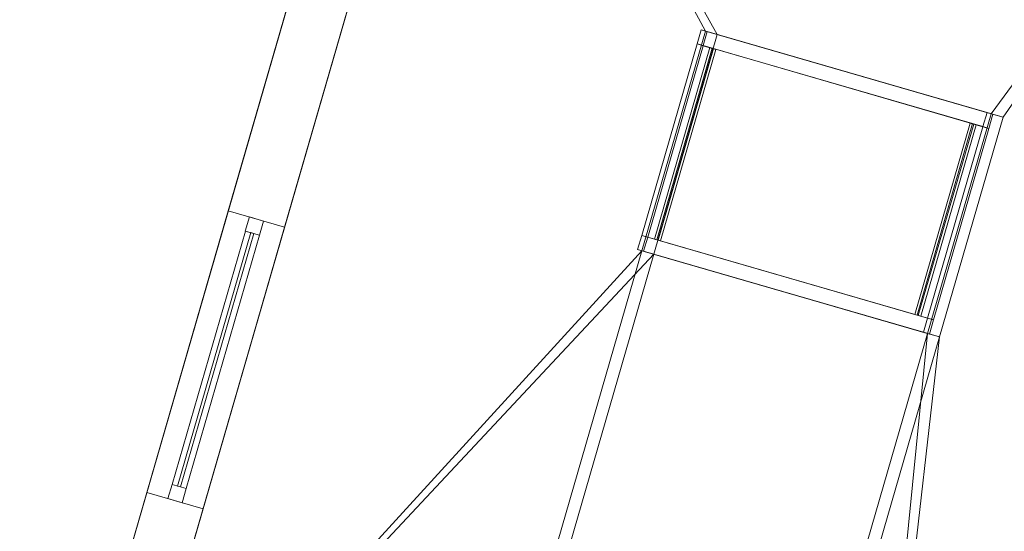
# Model space of a CAD drawing. Header units: millimetres. Extents: x -430348 to -225823, y -86243 to 5084.
# Tile 936 of 1056: x -311422 to -308063, y -64333 to -62588. Entities that reach past the tile are written whole.
import ezdxf

# ---------------------------------------------------------------- set-up
doc = ezdxf.new("R2010")
doc.units = ezdxf.units.MM
for name, color, linetype, lineweight in [('A-GLAZ-CURT', 52, 'Continuous', 9), ('A-GLAZ-CWMG', 51, 'Continuous', 9), ('A-ROOF', 132, 'Continuous', 9), ('A-WALL', 113, 'Continuous', 9)]:
    doc.layers.add(name, color=color, linetype=linetype, lineweight=lineweight)

# ---------------------------------------------------------------- blocks, each defined once
blk = doc.blocks.new('System Panel - Glazed-543896-_3D_ Copy 1')
at = {"layer": 'A-GLAZ-CURT', "transparency": 33554471}
mesh = blk.add_polyface(dxfattribs=at)
corners = [(590, 5), (590, 5, 1020), (1270, 5, 1020), (1270, 5), (-1270, 5), (-1270, 5, 1020), (-590, 5, 1020), (-590, 5)]
mesh.append_faces([[corners[k] for k in face] for face in [(2, 3, 0, 1), (6, 7, 4, 5)]])
mesh = blk.add_polyface(dxfattribs=at)
corners = [(-590, -5), (-1270, -5), (-1270, 5), (-590, 5)]
mesh.append_faces([[corners[k] for k in face] for face in [(0, 1, 2, 3)]])
mesh = blk.add_polyface(dxfattribs=at)
corners = [(-1270, -5, 1020), (-590, -5, 1020), (-590, 5, 1020), (-1270, 5, 1020)]
mesh.append_faces([[corners[k] for k in face] for face in [(3, 0, 1, 2)]])
mesh = blk.add_polyface(dxfattribs=at)
corners = [(-1270, -5), (-1270, -5, 1020), (-1270, 5, 1020), (-1270, 5)]
mesh.append_faces([[corners[k] for k in face] for face in [(3, 0, 1, 2)]])
mesh = blk.add_polyface(dxfattribs=at)
corners = [(-590, -5, 1020), (-590, -5), (-590, 5), (-590, 5, 1020)]
mesh.append_faces([[corners[k] for k in face] for face in [(0, 1, 2, 3)]])
mesh = blk.add_polyface(dxfattribs=at)
corners = [(1270, -5), (590, -5), (590, 5), (1270, 5)]
mesh.append_faces([[corners[k] for k in face] for face in [(0, 1, 2, 3)]])
mesh = blk.add_polyface(dxfattribs=at)
corners = [(590, -5, 1020), (1270, -5, 1020), (1270, 5, 1020), (590, 5, 1020)]
mesh.append_faces([[corners[k] for k in face] for face in [(0, 1, 2, 3)]])
mesh = blk.add_polyface(dxfattribs=at)
corners = [(590, -5), (590, -5, 1020), (590, 5, 1020), (590, 5)]
mesh.append_faces([[corners[k] for k in face] for face in [(3, 0, 1, 2)]])
mesh = blk.add_polyface(dxfattribs=at)
corners = [(1270, -5, 1020), (1270, -5), (1270, 5), (1270, 5, 1020)]
mesh.append_faces([[corners[k] for k in face] for face in [(3, 0, 1, 2)]])
mesh = blk.add_polyface(dxfattribs=at)
corners = [(590, -5), (1270, -5), (1270, -5, 1020), (590, -5, 1020), (-1270, -5), (-590, -5), (-590, -5, 1020), (-1270, -5, 1020)]
mesh.append_faces([[corners[k] for k in face] for face in [(2, 3, 0, 1), (6, 7, 4, 5)]])
blk = doc.blocks.new('Rectangular Mullion - 50mm x 50mm-498011-_3D_ Copy 1')
at = {"layer": 'A-GLAZ-CWMG'}
mesh = blk.add_polyface(dxfattribs=at)
corners = [(0, 25), (-50, 25), (-50, -25), (0, -25)]
mesh.append_faces([[corners[k] for k in face] for face in [(3, 0, 1, 2)]])
mesh = blk.add_polyface(dxfattribs=at)
corners = [(0, 25, -680), (0, -25, -680), (-50, -25, -680), (-50, 25, -680)]
mesh.append_faces([[corners[k] for k in face] for face in [(0, 1, 2, 3)]])
mesh = blk.add_polyface(dxfattribs=at)
corners = [(-50, 25), (0, 25), (0, 25, -680), (-50, 25, -680)]
mesh.append_faces([[corners[k] for k in face] for face in [(0, 1, 2, 3)]])
mesh = blk.add_polyface(dxfattribs=at)
corners = [(-50, -25), (-50, 25), (-50, 25, -680), (-50, -25, -680)]
mesh.append_faces([[corners[k] for k in face] for face in [(0, 1, 2, 3)]])
mesh = blk.add_polyface(dxfattribs=at)
corners = [(0, 25), (0, -25), (0, -25, -680), (0, 25, -680)]
mesh.append_faces([[corners[k] for k in face] for face in [(0, 1, 2, 3)]])
mesh = blk.add_polyface(dxfattribs=at)
corners = [(0, -25), (-50, -25), (-50, -25, -680), (0, -25, -680)]
mesh.append_faces([[corners[k] for k in face] for face in [(0, 1, 2, 3)]])
blk = doc.blocks.new('Rectangular Mullion - 50mm x 50mm-543894-_3D_ Copy 1')
at = {"layer": 'A-GLAZ-CWMG'}
mesh = blk.add_polyface(dxfattribs=at)
corners = [(0, 25), (-50, 25), (-50, -25), (0, -25)]
mesh.append_faces([[corners[k] for k in face] for face in [(3, 0, 1, 2)]])
mesh = blk.add_polyface(dxfattribs=at)
corners = [(0, 25, -1120), (0, -25, -1120), (-50, -25, -1120), (-50, 25, -1120)]
mesh.append_faces([[corners[k] for k in face] for face in [(3, 0, 1, 2)]])
mesh = blk.add_polyface(dxfattribs=at)
corners = [(-50, 25), (0, 25), (0, 25, -1120), (-50, 25, -1120)]
mesh.append_faces([[corners[k] for k in face] for face in [(3, 0, 1, 2)]])
mesh = blk.add_polyface(dxfattribs=at)
corners = [(-50, -25), (-50, 25), (-50, 25, -1120), (-50, -25, -1120)]
mesh.append_faces([[corners[k] for k in face] for face in [(3, 0, 1, 2)]])
mesh = blk.add_polyface(dxfattribs=at)
corners = [(0, 25), (0, -25), (0, -25, -1120), (0, 25, -1120)]
mesh.append_faces([[corners[k] for k in face] for face in [(3, 0, 1, 2)]])
mesh = blk.add_polyface(dxfattribs=at)
corners = [(0, -25), (-50, -25), (-50, -25, -1120), (0, -25, -1120)]
mesh.append_faces([[corners[k] for k in face] for face in [(3, 0, 1, 2)]])
blk = doc.blocks.new('Rectangular Mullion - 50mm x 50mm-498013-_3D_ Copy 1')
at = {"layer": 'A-GLAZ-CWMG'}
mesh = blk.add_polyface(dxfattribs=at)
corners = [(0, 25), (-50, 25), (-50, -25), (0, -25)]
mesh.append_faces([[corners[k] for k in face] for face in [(3, 0, 1, 2)]])
mesh = blk.add_polyface(dxfattribs=at)
corners = [(0, 25, -680), (0, -25, -680), (-50, -25, -680), (-50, 25, -680)]
mesh.append_faces([[corners[k] for k in face] for face in [(3, 0, 1, 2)]])
mesh = blk.add_polyface(dxfattribs=at)
corners = [(-50, 25), (0, 25), (0, 25, -680), (-50, 25, -680)]
mesh.append_faces([[corners[k] for k in face] for face in [(0, 1, 2, 3)]])
mesh = blk.add_polyface(dxfattribs=at)
corners = [(-50, -25), (-50, 25), (-50, 25, -680), (-50, -25, -680)]
mesh.append_faces([[corners[k] for k in face] for face in [(0, 1, 2, 3)]])
mesh = blk.add_polyface(dxfattribs=at)
corners = [(0, 25), (0, -25), (0, -25, -680), (0, 25, -680)]
mesh.append_faces([[corners[k] for k in face] for face in [(0, 1, 2, 3)]])
mesh = blk.add_polyface(dxfattribs=at)
corners = [(0, -25), (-50, -25), (-50, -25, -680), (0, -25, -680)]
mesh.append_faces([[corners[k] for k in face] for face in [(0, 1, 2, 3)]])
blk = doc.blocks.new('Rectangular Mullion - 50mm x 50mm-543895-_3D_ Copy 1')
at = {"layer": 'A-GLAZ-CWMG'}
mesh = blk.add_polyface(dxfattribs=at)
corners = [(0, 25), (-50, 25), (-50, -25), (0, -25)]
mesh.append_faces([[corners[k] for k in face] for face in [(2, 3, 0, 1)]])
mesh = blk.add_polyface(dxfattribs=at)
corners = [(0, 25, -1120), (0, -25, -1120), (-50, -25, -1120), (-50, 25, -1120)]
mesh.append_faces([[corners[k] for k in face] for face in [(0, 1, 2, 3)]])
mesh = blk.add_polyface(dxfattribs=at)
corners = [(-50, 25), (0, 25), (0, 25, -1120), (-50, 25, -1120)]
mesh.append_faces([[corners[k] for k in face] for face in [(3, 0, 1, 2)]])
mesh = blk.add_polyface(dxfattribs=at)
corners = [(-50, -25), (-50, 25), (-50, 25, -1120), (-50, -25, -1120)]
mesh.append_faces([[corners[k] for k in face] for face in [(0, 1, 2, 3)]])
mesh = blk.add_polyface(dxfattribs=at)
corners = [(0, 25), (0, -25), (0, -25, -1120), (0, 25, -1120)]
mesh.append_faces([[corners[k] for k in face] for face in [(0, 1, 2, 3)]])
mesh = blk.add_polyface(dxfattribs=at)
corners = [(0, -25), (-50, -25), (-50, -25, -1120), (0, -25, -1120)]
mesh.append_faces([[corners[k] for k in face] for face in [(3, 0, 1, 2)]])
blk = doc.blocks.new('System Panel - Door-544026-_3D_ Copy 1')
at = {"layer": 'A-GLAZ-CURT'}
mesh = blk.add_polyface(dxfattribs=at)
corners = [(-450, 5), (-450, 5, 2000), (450, 5, 2000), (450, 5)]
mesh.append_faces([[corners[k] for k in face] for face in [(1, 2, 3, 0)]])
mesh = blk.add_polyface(dxfattribs=at)
corners = [(450, -5), (-450, -5), (-450, 5), (450, 5)]
mesh.append_faces([[corners[k] for k in face] for face in [(0, 1, 2, 3)]])
mesh = blk.add_polyface(dxfattribs=at)
corners = [(-450, -5, 2000), (450, -5, 2000), (450, 5, 2000), (-450, 5, 2000)]
mesh.append_faces([[corners[k] for k in face] for face in [(3, 0, 1, 2)]])
mesh = blk.add_polyface(dxfattribs=at)
corners = [(-450, -5), (-450, -5, 2000), (-450, 5, 2000), (-450, 5)]
mesh.append_faces([[corners[k] for k in face] for face in [(0, 1, 2, 3)]])
mesh = blk.add_polyface(dxfattribs=at)
corners = [(450, -5, 2000), (450, -5), (450, 5), (450, 5, 2000)]
mesh.append_faces([[corners[k] for k in face] for face in [(0, 1, 2, 3)]])
mesh = blk.add_polyface(dxfattribs=at)
corners = [(-450, -5), (450, -5), (450, -5, 2000), (-450, -5, 2000)]
mesh.append_faces([[corners[k] for k in face] for face in [(3, 0, 1, 2)]])
blk = doc.blocks.new('Rectangular Mullion - 50mm x 50mm-279930-_3D_ Copy 1')
at = {"layer": 'A-GLAZ-CWMG'}
mesh = blk.add_polyface(dxfattribs=at)
corners = [(0, 25), (-50, 25), (-50, -25), (0, -25)]
mesh.append_faces([[corners[k] for k in face] for face in [(2, 3, 0, 1)]])
mesh = blk.add_polyface(dxfattribs=at)
corners = [(0, 25, -2100), (0, -25, -2100), (-50, -25, -2100), (-50, 25, -2100)]
mesh.append_faces([[corners[k] for k in face] for face in [(0, 1, 2, 3)]])
mesh = blk.add_polyface(dxfattribs=at)
corners = [(-50, 25), (0, 25), (0, 25, -2100), (-50, 25, -2100)]
mesh.append_faces([[corners[k] for k in face] for face in [(0, 1, 2, 3)]])
mesh = blk.add_polyface(dxfattribs=at)
corners = [(-50, -25), (-50, 25), (-50, 25, -2100), (-50, -25, -2100)]
mesh.append_faces([[corners[k] for k in face] for face in [(0, 1, 2, 3)]])
mesh = blk.add_polyface(dxfattribs=at)
corners = [(0, 25), (0, -25), (0, -25, -2100), (0, 25, -2100)]
mesh.append_faces([[corners[k] for k in face] for face in [(0, 1, 2, 3)]])
mesh = blk.add_polyface(dxfattribs=at)
corners = [(0, -25), (-50, -25), (-50, -25, -2100), (0, -25, -2100)]
mesh.append_faces([[corners[k] for k in face] for face in [(0, 1, 2, 3)]])
blk = doc.blocks.new('Rectangular Mullion - 50mm x 50mm-287511-_3D_ Copy 1')
at = {"layer": 'A-GLAZ-CWMG'}
mesh = blk.add_polyface(dxfattribs=at)
corners = [(0, 25), (-50, 25), (-50, -25), (0, -25)]
mesh.append_faces([[corners[k] for k in face] for face in [(2, 3, 0, 1)]])
mesh = blk.add_polyface(dxfattribs=at)
corners = [(0, 25, -900), (0, -25, -900), (-50, -25, -900), (-50, 25, -900)]
mesh.append_faces([[corners[k] for k in face] for face in [(0, 1, 2, 3)]])
mesh = blk.add_polyface(dxfattribs=at)
corners = [(-50, 25), (0, 25), (0, 25, -900), (-50, 25, -900)]
mesh.append_faces([[corners[k] for k in face] for face in [(0, 1, 2, 3)]])
mesh = blk.add_polyface(dxfattribs=at)
corners = [(-50, -25), (-50, 25), (-50, 25, -900), (-50, -25, -900)]
mesh.append_faces([[corners[k] for k in face] for face in [(0, 1, 2, 3)]])
mesh = blk.add_polyface(dxfattribs=at)
corners = [(0, 25), (0, -25), (0, -25, -900), (0, 25, -900)]
mesh.append_faces([[corners[k] for k in face] for face in [(0, 1, 2, 3)]])
mesh = blk.add_polyface(dxfattribs=at)
corners = [(0, -25), (-50, -25), (-50, -25, -900), (0, -25, -900)]
mesh.append_faces([[corners[k] for k in face] for face in [(0, 1, 2, 3)]])
blk = doc.blocks.new('Rectangular Mullion - 50mm x 50mm-279931-_3D_ Copy 1')
at = {"layer": 'A-GLAZ-CWMG'}
mesh = blk.add_polyface(dxfattribs=at)
corners = [(0, 25), (-50, 25), (-50, -25), (0, -25)]
mesh.append_faces([[corners[k] for k in face] for face in [(2, 3, 0, 1)]])
mesh = blk.add_polyface(dxfattribs=at)
corners = [(0, 25, -2100), (0, -25, -2100), (-50, -25, -2100), (-50, 25, -2100)]
mesh.append_faces([[corners[k] for k in face] for face in [(0, 1, 2, 3)]])
mesh = blk.add_polyface(dxfattribs=at)
corners = [(-50, 25), (0, 25), (0, 25, -2100), (-50, 25, -2100)]
mesh.append_faces([[corners[k] for k in face] for face in [(0, 1, 2, 3)]])
mesh = blk.add_polyface(dxfattribs=at)
corners = [(-50, -25), (-50, 25), (-50, 25, -2100), (-50, -25, -2100)]
mesh.append_faces([[corners[k] for k in face] for face in [(0, 1, 2, 3)]])
mesh = blk.add_polyface(dxfattribs=at)
corners = [(0, 25), (0, -25), (0, -25, -2100), (0, 25, -2100)]
mesh.append_faces([[corners[k] for k in face] for face in [(0, 1, 2, 3)]])
mesh = blk.add_polyface(dxfattribs=at)
corners = [(0, -25), (-50, -25), (-50, -25, -2100), (0, -25, -2100)]
mesh.append_faces([[corners[k] for k in face] for face in [(0, 1, 2, 3)]])
blk = doc.blocks.new('Rectangular Mullion - 50mm x 50mm-281748-_3D_ Copy 1')
at = {"layer": 'A-GLAZ-CWMG'}
mesh = blk.add_polyface(dxfattribs=at)
corners = [(0, 25), (-50, 25), (-50, -25), (0, -25)]
mesh.append_faces([[corners[k] for k in face] for face in [(2, 3, 0, 1)]])
mesh = blk.add_polyface(dxfattribs=at)
corners = [(0, 25, -900), (0, -25, -900), (-50, -25, -900), (-50, 25, -900)]
mesh.append_faces([[corners[k] for k in face] for face in [(0, 1, 2, 3)]])
mesh = blk.add_polyface(dxfattribs=at)
corners = [(-50, 25), (0, 25), (0, 25, -900), (-50, 25, -900)]
mesh.append_faces([[corners[k] for k in face] for face in [(0, 1, 2, 3)]])
mesh = blk.add_polyface(dxfattribs=at)
corners = [(-50, -25), (-50, 25), (-50, 25, -900), (-50, -25, -900)]
mesh.append_faces([[corners[k] for k in face] for face in [(0, 1, 2, 3)]])
mesh = blk.add_polyface(dxfattribs=at)
corners = [(0, 25), (0, -25), (0, -25, -900), (0, 25, -900)]
mesh.append_faces([[corners[k] for k in face] for face in [(0, 1, 2, 3)]])
mesh = blk.add_polyface(dxfattribs=at)
corners = [(0, -25), (-50, -25), (-50, -25, -900), (0, -25, -900)]
mesh.append_faces([[corners[k] for k in face] for face in [(0, 1, 2, 3)]])

msp = doc.modelspace()

# ---------------------------------------------------------------- block references
at = {"layer": 'A-GLAZ-CURT', "transparency": 33554471, "extrusion": (0.870579, -0.251965, 0.422618)}
msp.add_blockref('System Panel - Glazed-543896-_3D_ Copy 1', (-147406.8, 174852, -226799.4), dxfattribs=at)
at = {"layer": 'A-GLAZ-CURT', "rotation": 253.8583935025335}
msp.add_blockref('System Panel - Door-544026-_3D_ Copy 1', (-310753.4, -63748, 59577), dxfattribs=at)
at = {"layer": 'A-GLAZ-CWMG', "extrusion": (0.870579, -0.251965, 0.422618)}
msp.add_blockref('Rectangular Mullion - 50mm x 50mm-543894-_3D_ Copy 1', (-146086.8, 174852, -225729.4), dxfattribs=at)
at = {"layer": 'A-GLAZ-CWMG', "extrusion": (0.278012, 0.960578, 0)}
for name, p, rotation in [('Rectangular Mullion - 50mm x 50mm-498013-_3D_ Copy 1', (279491.1, 62599, -146136.8), 335.0000000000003), ('Rectangular Mullion - 50mm x 50mm-281748-_3D_ Copy 1', (280780, 59527, -147178.1), 270)]:
    msp.add_blockref(name, p, dxfattribs=dict(at, rotation=rotation))
at = {"layer": 'A-GLAZ-CWMG', "extrusion": (-0.278012, -0.960578, 0)}
for name, p, rotation in [('Rectangular Mullion - 50mm x 50mm-498011-_3D_ Copy 1', (-278476, 63072.4, 146816.8), 24.99999999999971), ('Rectangular Mullion - 50mm x 50mm-287511-_3D_ Copy 1', (-280780, 61627, 148078.1), 90)]:
    msp.add_blockref(name, p, dxfattribs=dict(at, rotation=rotation))
at = {"layer": 'A-GLAZ-CWMG', "rotation": 73.85839350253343}
msp.add_blockref('Rectangular Mullion - 50mm x 50mm-279930-_3D_ Copy 1', (-310614.4, -63267.7, 61627), dxfattribs=at)
at = {"layer": 'A-GLAZ-CWMG', "extrusion": (-0.870579, 0.251965, -0.422618)}
msp.add_blockref('Rectangular Mullion - 50mm x 50mm-543895-_3D_ Copy 1', (146866.8, 174852, 226849.4), dxfattribs=at)
at = {"layer": 'A-GLAZ-CWMG', "extrusion": (0, 0, -1), "rotation": 286.1416064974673}
msp.add_blockref('Rectangular Mullion - 50mm x 50mm-279931-_3D_ Copy 1', (310892.4, -64228.3, -59527), dxfattribs=at)

# ---------------------------------------------------------------- meshes
at = {"layer": 'A-ROOF'}
mesh = msp.add_polyface(dxfattribs=at)
corners = [(-307212.1, -61691.4, 63196.3), (-308607.7, -66513.5, 63196.3), (-311422.2, -65699, 61830), (-310026.5, -60876.9, 61830), (-308283.9, -63670.1, 62972.7), (-308067.1, -62920.8, 62972.7), (-309042.1, -62638.6, 62499.4), (-309259, -63387.9, 62499.4), (-308801, -65456.8, 62972.7), (-308584.2, -64707.5, 62972.7), (-309559.2, -64425.3, 62499.4), (-309776.1, -65174.6, 62499.4)]
mesh.append_faces([[corners[k] for k in face] for face in [(3, 6, 7, 2), (6, 3, 0, 5)]], dxfattribs={"vtx0": -1, "vtx2": -1})
mesh.append_faces([[corners[k] for k in face] for face in [(1, 8, 9, 4)]], dxfattribs={"vtx0": -1, "vtx2": -1, "vtx3": -1})
mesh.append_faces([[corners[k] for k in face] for face in [(10, 11, 2, 7)]], dxfattribs={"vtx1": -1, "vtx2": -1, "vtx3": -1})
mesh.append_faces([[corners[k] for k in face] for face in [(4, 5, 0, 1), (7, 4, 9, 10), (1, 2, 11, 8)]], dxfattribs={"vtx1": -1, "vtx3": -1})
mesh = msp.add_polyface(dxfattribs=at)
corners = [(-308607.7, -66513.5, 63306.6), (-307212.1, -61691.4, 63306.6), (-310026.5, -60876.9, 61940.3), (-311422.2, -65699, 61940.3), (-308107.7, -62909.1, 63063.3), (-308324.5, -63658.3, 63063.3), (-309299.6, -63376.1, 62590), (-309082.7, -62626.9, 62590), (-308624.8, -64695.8, 63063.3), (-308841.6, -65445, 63063.3), (-309816.7, -65162.8, 62590), (-309599.8, -64413.6, 62590)]
mesh.append_faces([[corners[k] for k in face] for face in [(1, 4, 5, 0), (8, 5, 6, 11), (10, 3, 0, 9)]], dxfattribs={"vtx0": -1, "vtx2": -1})
mesh.append_faces([[corners[k] for k in face] for face in [(3, 10, 11, 6)]], dxfattribs={"vtx0": -1, "vtx2": -1, "vtx3": -1})
mesh.append_faces([[corners[k] for k in face] for face in [(8, 9, 0, 5)]], dxfattribs={"vtx1": -1, "vtx2": -1, "vtx3": -1})
mesh.append_faces([[corners[k] for k in face] for face in [(6, 7, 2, 3), (1, 2, 7, 4)]], dxfattribs={"vtx1": -1, "vtx3": -1})
mesh = msp.add_polyface(dxfattribs=at)
corners = [(-311422.2, -65699, 61940.3), (-310026.5, -60876.9, 61940.3), (-310026.5, -60876.9, 61830), (-311422.2, -65699, 61830)]
mesh.append_faces([[corners[k] for k in face] for face in [(0, 1, 2, 3)]])
mesh = msp.add_polyface(dxfattribs=at)
corners = [(-305793.2, -67328.1, 61830), (-308607.7, -66513.5, 63196.3), (-307212.1, -61691.4, 63196.3), (-304397.6, -62506, 61830), (-306863, -65186.7, 62586.8), (-307768.4, -64924.6, 63026.3), (-307985.3, -65673.9, 63026.3), (-307079.9, -65935.9, 62586.8), (-306344.3, -63416.9, 62583.9), (-307249.7, -63154.9, 63023.4), (-307472.1, -63923.3, 63023.4), (-306566.7, -64185.4, 62583.9)]
mesh.append_faces([[corners[k] for k in face] for face in [(10, 5, 1, 2)]], dxfattribs={"vtx0": -1, "vtx1": -1, "vtx3": -1})
mesh.append_faces([[corners[k] for k in face] for face in [(7, 0, 1, 6), (2, 9, 10)]], dxfattribs={"vtx0": -1, "vtx2": -1})
mesh.append_faces([[corners[k] for k in face] for face in [(0, 7, 4, 11)]], dxfattribs={"vtx0": -1, "vtx2": -1, "vtx3": -1})
mesh.append_faces([[corners[k] for k in face] for face in [(5, 6, 1)]], dxfattribs={"vtx1": -1, "vtx2": -1})
mesh.append_faces([[corners[k] for k in face] for face in [(4, 5, 10, 11), (11, 8, 3, 0), (2, 3, 8, 9)]], dxfattribs={"vtx1": -1, "vtx3": -1})
mesh = msp.add_polyface(dxfattribs=at)
corners = [(-305793.2, -67328.1, 61940.3), (-304397.6, -62506, 61940.3), (-307212.1, -61691.4, 63306.6), (-308607.7, -66513.5, 63306.6), (-307727.8, -64936.4, 63117), (-306822.4, -65198.4, 62677.4), (-307039.3, -65947.7, 62677.4), (-307944.7, -65685.6, 63117), (-307209.1, -63166.6, 63114.1), (-306303.7, -63428.7, 62674.5), (-306526.1, -64197.1, 62674.5), (-307431.5, -63935.1, 63114.1)]
mesh.append_faces([[corners[k] for k in face] for face in [(3, 4, 11)]], dxfattribs={"vtx0": -1, "vtx1": -1, "vtx2": -1})
mesh.append_faces([[corners[k] for k in face] for face in [(3, 7, 4), (11, 4, 5, 10), (1, 9, 10, 0), (9, 1, 2, 8)]], dxfattribs={"vtx0": -1, "vtx2": -1})
mesh.append_faces([[corners[k] for k in face] for face in [(5, 6, 0, 10)]], dxfattribs={"vtx1": -1, "vtx2": -1, "vtx3": -1})
mesh.append_faces([[corners[k] for k in face] for face in [(3, 0, 6, 7), (11, 8, 2, 3)]], dxfattribs={"vtx1": -1, "vtx3": -1})
mesh = msp.add_polyface(dxfattribs=at)
corners = [(-309042.1, -62638.6, 62499.4), (-309082.7, -62626.9, 62590), (-309299.6, -63376.1, 62590), (-309259, -63387.9, 62499.4)]
mesh.append_faces([[corners[k] for k in face] for face in [(0, 1, 2, 3)]])
mesh = msp.add_polyface(dxfattribs=at)
corners = [(-308067.1, -62920.8, 62972.7), (-308107.7, -62909.1, 63063.3), (-309082.7, -62626.9, 62590), (-309042.1, -62638.6, 62499.4)]
mesh.append_faces([[corners[k] for k in face] for face in [(0, 1, 2, 3)]])
mesh = msp.add_polyface(dxfattribs=at)
corners = [(-308283.9, -63670.1, 62972.7), (-308324.5, -63658.3, 63063.3), (-308107.7, -62909.1, 63063.3), (-308067.1, -62920.8, 62972.7)]
mesh.append_faces([[corners[k] for k in face] for face in [(1, 2, 3, 0)]])
mesh = msp.add_polyface(dxfattribs=at)
corners = [(-308324.5, -63658.3, 63063.3), (-308283.9, -63670.1, 62972.7), (-309259, -63387.9, 62499.4), (-309299.6, -63376.1, 62590)]
mesh.append_faces([[corners[k] for k in face] for face in [(3, 0, 1, 2)]])
at = {"layer": 'A-WALL'}
mesh = msp.add_polyface(dxfattribs=at)
corners = [(-304645.3, -62642.5, 59055.2), (-309890, -61124.6, 59055.2), (-310082.2, -61069, 59055.2), (-310026.5, -60876.9, 59055.2), (-304589.7, -62450.4, 59055.2)]
mesh.append_faces([[corners[k] for k in face] for face in [(1, 4, 0)]], dxfattribs={"vtx0": -1})
mesh.append_faces([[corners[k] for k in face] for face in [(3, 4, 1, 2)]], dxfattribs={"vtx1": -1})
mesh = msp.add_polyface(dxfattribs=at)
corners = [(-310082.2, -61069, 59055.2), (-311422.2, -65699, 59055.2), (-311422.2, -65699, 61830), (-311255.4, -65122.6, 61830), (-311255.4, -65122.6, 60698.5), (-311083, -64527.1, 60698.5), (-311083, -64527.1, 61830), (-310082.2, -61069, 61830), (-310710.5, -63239.9, 59527), (-310710.5, -63239.9, 61627), (-310988.5, -64200.5, 61627), (-310988.5, -64200.5, 59527)]
mesh.append_faces([[corners[k] for k in face] for face in [(4, 1, 2, 3)]], dxfattribs={"vtx0": -1})
mesh.append_faces([[corners[k] for k in face] for face in [(1, 11, 8, 0)]], dxfattribs={"vtx0": -1, "vtx2": -1})
mesh.append_faces([[corners[k] for k in face] for face in [(4, 5, 11, 1)]], dxfattribs={"vtx1": -1, "vtx2": -1, "vtx3": -1})
mesh.append_faces([[corners[k] for k in face] for face in [(7, 0, 8, 9), (6, 7, 9, 10), (10, 11, 5, 6)]], dxfattribs={"vtx1": -1, "vtx3": -1})
mesh = msp.add_polyface(dxfattribs=at)
corners = [(-309890, -61124.6, 59055.2), (-311230.1, -65754.6, 59055.2), (-311422.2, -65699, 59055.2), (-310082.2, -61069, 59055.2)]
mesh.append_faces([[corners[k] for k in face] for face in [(3, 0, 1, 2)]])
mesh = msp.add_polyface(dxfattribs=at)
corners = [(-311230.1, -65754.6, 61923.3), (-309890, -61124.6, 61923.3), (-310082.2, -61069, 61830), (-311083, -64527.1, 61830), (-311255.4, -65122.6, 61830), (-311422.2, -65699, 61830)]
mesh.append_faces([[corners[k] for k in face] for face in [(1, 2, 3, 0), (4, 5, 0, 3)]], dxfattribs={"vtx2": -1})
mesh = msp.add_polyface(dxfattribs=at)
corners = [(-310082.2, -61069, 59055.2), (-309890, -61124.6, 59055.2), (-304645.3, -62642.5, 59055.2), (-304645.3, -62642.5, 61923.3), (-307267.7, -61883.6, 63196.3), (-309890, -61124.6, 61923.3), (-310082.2, -61069, 61830), (-305990.1, -62253.3, 59406.1), (-308679.7, -61474.9, 59406.1), (-308679.7, -61474.9, 60356.1), (-309371.3, -61274.7, 60356.1), (-309371.3, -61274.7, 61606.1), (-305317.7, -62447.9, 61606.1), (-305317.7, -62447.9, 60356.1), (-305990.1, -62253.3, 60356.1)]
mesh.append_faces([[corners[k] for k in face] for face in [(10, 8, 9)]], dxfattribs={"vtx0": -1})
mesh.append_faces([[corners[k] for k in face] for face in [(5, 11, 4)]], dxfattribs={"vtx0": -1, "vtx1": -1})
mesh.append_faces([[corners[k] for k in face] for face in [(11, 5, 6, 10), (13, 2, 3, 12), (12, 3, 4, 11)]], dxfattribs={"vtx0": -1, "vtx2": -1})
mesh.append_faces([[corners[k] for k in face] for face in [(10, 0, 1, 8)]], dxfattribs={"vtx0": -1, "vtx2": -1, "vtx3": -1})
mesh.append_faces([[corners[k] for k in face] for face in [(6, 0, 10)]], dxfattribs={"vtx1": -1, "vtx2": -1})
mesh.append_faces([[corners[k] for k in face] for face in [(7, 8, 1, 2)]], dxfattribs={"vtx1": -1, "vtx3": -1})
mesh.append_faces([[corners[k] for k in face] for face in [(13, 14, 7, 2)]], dxfattribs={"vtx2": -1, "vtx3": -1})
mesh = msp.add_polyface(dxfattribs=at)
corners = [(-311230.1, -65754.6, 59055.2), (-309890, -61124.6, 59055.2), (-309890, -61124.6, 61923.3), (-311230.1, -65754.6, 61923.3), (-310890.9, -64582.7, 61830), (-310890.9, -64582.7, 60698.5), (-311063.2, -65178.2, 60698.5), (-311063.2, -65178.2, 61830), (-310518.3, -63295.5, 61627), (-310518.3, -63295.5, 59527), (-310796.4, -64256.1, 59527), (-310796.4, -64256.1, 61627)]
mesh.append_faces([[corners[k] for k in face] for face in [(8, 2, 4, 11)]], dxfattribs={"vtx0": -1, "vtx1": -1, "vtx2": -1})
mesh.append_faces([[corners[k] for k in face] for face in [(3, 7, 4, 2), (11, 4, 5, 10), (9, 1, 2, 8)]], dxfattribs={"vtx0": -1, "vtx2": -1})
mesh.append_faces([[corners[k] for k in face] for face in [(10, 5, 6, 0)]], dxfattribs={"vtx0": -1, "vtx2": -1, "vtx3": -1})
mesh.append_faces([[corners[k] for k in face] for face in [(3, 0, 6, 7), (9, 10, 0, 1)]], dxfattribs={"vtx1": -1, "vtx3": -1})
mesh = msp.add_polyface(dxfattribs=at)
corners = [(-310710.5, -63239.9, 61627), (-310518.3, -63295.5, 61627), (-310796.4, -64256.1, 61627), (-310988.5, -64200.5, 61627)]
mesh.append_faces([[corners[k] for k in face] for face in [(1, 2, 3, 0)]])
mesh = msp.add_polyface(dxfattribs=at)
corners = [(-310518.3, -63295.5, 59527), (-310710.5, -63239.9, 59527), (-310988.5, -64200.5, 59527), (-310796.4, -64256.1, 59527)]
mesh.append_faces([[corners[k] for k in face] for face in [(3, 0, 1, 2)]])
mesh = msp.add_polyface(dxfattribs=at)
corners = [(-310710.5, -63239.9, 59527), (-310518.3, -63295.5, 59527), (-310518.3, -63295.5, 61627), (-310710.5, -63239.9, 61627)]
mesh.append_faces([[corners[k] for k in face] for face in [(0, 1, 2, 3)]])
mesh = msp.add_polyface(dxfattribs=at)
corners = [(-310988.5, -64200.5, 61627), (-310796.4, -64256.1, 61627), (-310796.4, -64256.1, 59527), (-310988.5, -64200.5, 59527)]
mesh.append_faces([[corners[k] for k in face] for face in [(0, 1, 2, 3)]])

doc.saveas('drawing.dxf')
